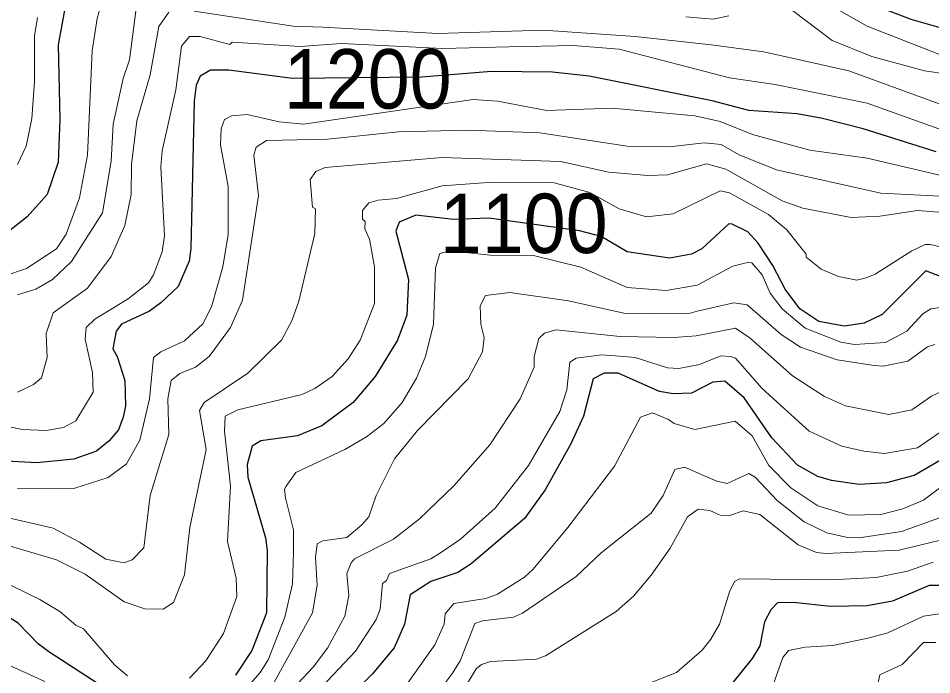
# Model space of a CAD drawing. Extents: x 423 to 448.8, y 7456.3 to 7484.
# Drawn here: x 434.869 to 436.1, y 7472.442 to 7473.326 of the extents above; entities that cross this region are included whole.
import ezdxf
from ezdxf.enums import TextEntityAlignment as Align

# ---------------------------------------------------------------- set-up
doc = ezdxf.new("R2010")
doc.units = 0
doc.header["$LTSCALE"] = 0.032
doc.layers.add('1', color=7, linetype='Continuous', lineweight=25)
doc.layers.add('2', color=7, linetype='Continuous', lineweight=13)
doc.layers.add('61', color=7, linetype='Continuous')

msp = doc.modelspace()

# ---------------------------------------------------------------- linework, layer by layer
at = {"layer": '1'}
for points in [[(435.9609, 7474.2194), (435.9748, 7474.1699), (435.9756, 7474.1529), (435.9679, 7474.1134), (435.9647, 7474.1119), (435.957, 7474.0864), (435.9284, 7474.0369), (435.8758, 7473.9703), (435.8232, 7473.9162), (435.7289, 7473.8419), (435.7095, 7473.8179), (435.7064, 7473.7963), (435.7374, 7473.7483), (435.7915, 7473.6532), (435.8209, 7473.5883), (435.8681, 7473.5024), (435.9354, 7473.415), (435.9648, 7473.3848), (436.0027, 7473.3562), (436.039, 7473.3369), (436.0715, 7473.3245)], [(435.5301, 7473.3786), (435.4179, 7473.4104), (435.3621, 7473.4133), (435.264, 7473.4046), (435.2027, 7473.406), (435.114, 7473.4382), (435.0861, 7473.4568), (435.0606, 7473.4846), (435.0536, 7473.4884), (435.0428, 7473.4869), (435.0211, 7473.4714), (434.9686, 7473.4119), (434.9407, 7473.367), (434.9338, 7473.3485), (434.9229, 7473.2897), (434.9252, 7473.1892), (434.9229, 7473.1319), (434.9082, 7473.0886), (434.8812, 7473.0584), (434.8556, 7473.0383)], [(436.0715, 7473.3245), (436.1535, 7473.3013)], [(436.1056, 7473.1458), (436.0073, 7473.1768), (435.9524, 7473.1907), (435.9184, 7473.1969), (435.8534, 7473.2015), (435.8039, 7473.2147), (435.6384, 7473.2479), (435.5889, 7473.2533), (435.5069, 7473.2541), (435.4122, 7473.2462), (435.2387, 7473.2448), (435.1527, 7473.2557), (435.1279, 7473.2557), (435.114, 7473.2479), (435.1086, 7473.2355), (435.1062, 7473.2139), (435.1016, 7473.0159), (435.0993, 7472.9989), (435.0846, 7472.9648), (435.0614, 7472.9424), (435.0459, 7472.9316), (435.008, 7472.9138), (435.0011, 7472.9045), (434.9964, 7472.8805), (435.0026, 7472.8705), (435.0126, 7472.838), (435.0134, 7472.804), (435.0103, 7472.7885), (435.0041, 7472.7715), (434.9918, 7472.7568), (434.9747, 7472.7429), (434.9438, 7472.732), (434.8943, 7472.7274), (434.8448, 7472.7297)], [(436.114, 7472.9772), (436.0916, 7472.9857), (436.0328, 7472.9269), (436.0089, 7472.9153), (435.9818, 7472.9114), (435.9478, 7472.9177), (435.9222, 7472.9347), (435.9021, 7472.961), (435.8859, 7472.9927), (435.8658, 7473.0228), (435.8518, 7473.0383), (435.831, 7473.0484), (435.8263, 7473.0491), (435.79, 7473.0151), (435.7761, 7473.0082), (435.7467, 7473.0027), (435.6894, 7473.0113), (435.6546, 7473.0321), (435.6251, 7473.0394), (435.5037, 7473.0568), (435.4557, 7473.0548), (435.4048, 7473.0607), (435.3823, 7473.0514), (435.3777, 7473.0391), (435.3947, 7472.9741), (435.3924, 7472.9262), (435.38, 7472.8922), (435.3499, 7472.8434), (435.3205, 7472.8086), (435.278, 7472.7769), (435.2455, 7472.7637), (435.196, 7472.7568), (435.1843, 7472.7498), (435.1774, 7472.7251), (435.1782, 7472.7081), (435.2021, 7472.6261), (435.2045, 7472.6091), (435.2037, 7472.5255), (435.1836, 7472.4745), (435.1619, 7472.4412)], [(436.1241, 7472.7382), (436.0762, 7472.7103), (436.039, 7472.7003), (436.0019, 7472.698), (435.9648, 7472.7034), (435.9462, 7472.7088), (435.9191, 7472.7243), (435.8843, 7472.7607), (435.8472, 7472.8148), (435.8209, 7472.8372), (435.8047, 7472.8357), (435.776, 7472.821), (435.7513, 7472.8202), (435.7328, 7472.8233), (435.6771, 7472.848), (435.6585, 7472.848), (435.6438, 7472.8403), (435.6306, 7472.7901), (435.6136, 7472.7529), (435.5788, 7472.691), (435.551, 7472.6523), (435.4791, 7472.5912), (435.4612, 7472.5797), (435.4249, 7472.5673), (435.397, 7472.5495), (435.3893, 7472.5101), (435.3754, 7472.4783), (435.346, 7472.4428)], [(435.0026, 7472.4133), (434.9105, 7472.4729), (434.8959, 7472.4837), (434.8688, 7472.5116), (434.851, 7472.5224), (434.7589, 7472.5626), (434.6855, 7472.5874), (434.6359, 7472.6175), (434.6236, 7472.6191), (434.6096, 7472.6106), (434.6096, 7472.6052), (434.5957, 7472.5843), (434.5772, 7472.5673), (434.5431, 7472.5503), (434.5408, 7472.5395), (434.5486, 7472.5054), (434.5331, 7472.4405)], [(436.1171, 7472.5619), (436.0963, 7472.5619), (436.0468, 7472.541), (436.0127, 7472.5348), (435.9632, 7472.534), (435.9137, 7472.5394), (435.892, 7472.5387), (435.8828, 7472.5294), (435.8743, 7472.5132), (435.8681, 7472.4807), (435.858, 7472.4637), (435.817, 7472.4133)], [(435.346, 7472.4428), (435.2919, 7472.3894)]]:
    msp.add_lwpolyline(points, dxfattribs=at)
at = {"layer": '2'}
for points in [[(435.8317, 7474.1954), (435.8426, 7474.173), (435.8426, 7474.1111), (435.8317, 7474.0786), (435.8178, 7474.0585), (435.7366, 7473.9688), (435.7002, 7473.91), (435.6747, 7473.8822), (435.6623, 7473.8729), (435.6477, 7473.8683), (435.6307, 7473.8628), (435.6198, 7473.8512), (435.6206, 7473.828), (435.6314, 7473.7956), (435.6639, 7473.7244), (435.7544, 7473.562), (435.7985, 7473.4977), (435.8472, 7473.4088), (435.8936, 7473.35), (435.9655, 7473.2959), (436.0189, 7473.2742), (436.0901, 7473.2549), (436.2138, 7473.2371)], [(436.1117, 7473.2765), (436.0127, 7473.3152), (435.9756, 7473.3361), (435.9261, 7473.374), (435.8588, 7473.4398), (435.824, 7473.4924), (435.8116, 7473.5171), (435.7644, 7473.6409), (435.7141, 7473.7275), (435.6685, 7473.7925), (435.6616, 7473.8102), (435.667, 7473.8303), (435.7188, 7473.8791)], [(434.991, 7473.3825), (434.9755, 7473.3253), (434.9686, 7473.282), (434.9624, 7473.1412), (434.9516, 7473.084), (434.9337, 7473.0352), (434.9206, 7473.0151), (434.8804, 7472.9888), (434.851, 7472.9788)], [(435.0304, 7473.3562), (435.0188, 7473.2696), (435.0103, 7473.2448), (434.9972, 7473.183), (434.9941, 7473.1335), (434.9825, 7473.0639), (434.9407, 7472.9981), (434.9152, 7472.9741), (434.8928, 7472.961), (434.868, 7472.9532)], [(435.0722, 7473.3338), (435.0583, 7473.3145), (435.0467, 7473.2495), (435.0289, 7473.1876), (435.0219, 7473.1288), (435.0212, 7473.0886), (435.0126, 7473.0468), (434.9941, 7473.0051), (434.9623, 7472.9625), (434.916, 7472.9292), (434.9067, 7472.9014), (434.9082, 7472.8689), (434.9005, 7472.8418), (434.8897, 7472.8326), (434.868, 7472.8225)], [(434.8951, 7473.3268), (434.8912, 7473.3021), (434.8912, 7473.2402), (434.8873, 7473.1907), (434.8796, 7473.1536), (434.868, 7473.1288)], [(436.1148, 7473.2085), (435.988, 7473.2549), (435.8735, 7473.2804), (435.8024, 7473.2897), (435.7003, 7473.3013), (435.5765, 7473.3098), (435.4342, 7473.3051), (435.2795, 7473.3137), (435.2393, 7473.3152), (435.1062, 7473.3353)], [(435.8263, 7473.3291), (435.8055, 7473.3245), (435.7683, 7473.3276)], [(434.834, 7472.7808), (434.8742, 7472.7722), (434.9067, 7472.7707), (434.9299, 7472.7746), (434.9469, 7472.7839), (434.9701, 7472.8225), (434.9693, 7472.8488), (434.9593, 7472.8937), (434.9608, 7472.9092), (434.9724, 7472.9207), (435.0173, 7472.9478), (435.0444, 7472.9694), (435.0513, 7472.9803), (435.0629, 7473.0113), (435.066, 7473.0329), (435.0614, 7473.1257), (435.0629, 7473.1474), (435.0815, 7473.2294), (435.0892, 7473.2882), (435.1, 7473.3013), (435.114, 7473.3013), (435.1542, 7473.2905), (435.1574, 7473.2933), (435.2489, 7473.2878), (435.3045, 7473.2916), (435.4411, 7473.2851), (435.5301, 7473.2874), (435.6167, 7473.2889), (435.6786, 7473.2843), (435.8271, 7473.2456), (435.889, 7473.2363), (436.0127, 7473.2116), (436.1396, 7473.1659)], [(436.1643, 7473.1017), (436.0127, 7473.1373), (435.9354, 7473.1481), (435.8581, 7473.169), (435.8147, 7473.1868), (435.7807, 7473.1945), (435.6693, 7473.2046), (435.5812, 7473.2015), (435.5146, 7473.2139), (435.4822, 7473.2162), (435.2532, 7473.183), (435.2207, 7473.1861), (435.1774, 7473.1961), (435.1565, 7473.1945), (435.1472, 7473.1892), (435.1426, 7473.1768), (435.1418, 7473.1551), (435.1457, 7473.1335), (435.1519, 7473.0994), (435.1519, 7473.0345), (435.1449, 7472.9912), (435.1294, 7472.937), (435.1178, 7472.9145), (435.0931, 7472.8913), (435.0614, 7472.8767), (435.0513, 7472.8689), (435.0459, 7472.8133), (435.0327, 7472.7576), (435.015, 7472.7258), (434.9902, 7472.7073), (434.9454, 7472.6933), (434.868, 7472.6926)], [(436.138, 7473.0847), (436.0313, 7473.0901), (435.8905, 7473.1218), (435.8402, 7473.1419), (435.8163, 7473.1559), (435.7931, 7473.1582), (435.7467, 7473.1528), (435.6894, 7473.1536), (435.5719, 7473.1713), (435.476, 7473.1752), (435.3816, 7473.1729), (435.2857, 7473.1628), (435.2037, 7473.1613), (435.1898, 7473.152), (435.1867, 7473.1412), (435.1929, 7473.0871), (435.1712, 7472.9463), (435.1549, 7472.9092), (435.1264, 7472.8705), (435.1078, 7472.8558), (435.0869, 7472.8473), (435.0753, 7472.838), (435.0707, 7472.8133), (435.0722, 7472.7653), (435.0467, 7472.6833), (435.0381, 7472.6129), (435.0227, 7472.5966), (435.0119, 7472.5928), (434.9871, 7472.5974), (434.9516, 7472.6206), (434.916, 7472.6392), (434.7721, 7472.6725)], [(436.121, 7473.0639), (436.0808, 7473.0669), (436.0298, 7473.0592), (435.9911, 7473.0577), (435.9261, 7473.07), (435.8983, 7473.0801), (435.8225, 7473.1226), (435.7962, 7473.1296), (435.7436, 7473.1149), (435.7173, 7473.1141), (435.6647, 7473.1187), (435.5997, 7473.1327), (435.4404, 7473.1381), (435.2826, 7473.1249), (435.2702, 7473.1195), (435.2625, 7473.1087), (435.2656, 7473.0716), (435.2694, 7473.0692), (435.2687, 7473.036), (435.247, 7472.9447), (435.2377, 7472.9184), (435.2238, 7472.8922), (435.1782, 7472.848), (435.1194, 7472.8086), (435.1132, 7472.7978), (435.1225, 7472.7452), (435.1001, 7472.64), (435.0931, 7472.5766), (435.0784, 7472.5394), (435.0645, 7472.5301), (435.0397, 7472.5309), (435.0119, 7472.5402), (434.9593, 7472.5773), (434.9206, 7472.5966), (434.8309, 7472.623)], [(436.1133, 7473.0174), (436.0978, 7473.0213), (436.0908, 7473.0213), (436.0731, 7473.0128), (436.0236, 7472.9811), (436.0112, 7472.9764), (435.9988, 7472.9733), (435.9741, 7472.978), (435.9508, 7472.9881), (435.9307, 7473.0043), (435.9307, 7473.0081), (435.9044, 7473.0407), (435.8797, 7473.0615), (435.8271, 7473.0909), (435.8147, 7473.0932), (435.7513, 7473.0623), (435.7157, 7473.0584), (435.6786, 7473.0692), (435.6392, 7473.0912), (435.5911, 7473.104), (435.5023, 7473.1048), (435.4404, 7473.1002), (435.3785, 7473.0832), (435.3538, 7473.0809), (435.3414, 7473.077), (435.3328, 7473.0669), (435.3328, 7473.0553), (435.3367, 7473.0522), (435.3359, 7473.0422), (435.3421, 7473.0283), (435.3491, 7472.9912), (435.3491, 7472.9417), (435.3297, 7472.8922), (435.3135, 7472.8674), (435.2919, 7472.8434), (435.2687, 7472.8272), (435.2517, 7472.8194), (435.165, 7472.7985), (435.148, 7472.79), (435.1472, 7472.7699), (435.1549, 7472.6957), (435.1511, 7472.6214), (435.1627, 7472.5719), (435.1635, 7472.5472), (435.1457, 7472.4977), (435.1217, 7472.4606), (435.1, 7472.4373)], [(436.111, 7472.9362), (436.0986, 7472.9347), (436.0878, 7472.9277), (436.0661, 7472.9045), (436.0375, 7472.889), (435.9957, 7472.8867), (435.9772, 7472.8898), (435.9292, 7472.9084), (435.8982, 7472.9347), (435.882, 7472.9556), (435.8712, 7472.9803), (435.8573, 7472.9965), (435.8534, 7472.9973), (435.8318, 7472.9919), (435.7838, 7472.9664), (435.742, 7472.9594), (435.6894, 7472.9633), (435.6272, 7472.9908), (435.5634, 7473.0061), (435.5049, 7473.0069), (435.4512, 7473.0128), (435.4372, 7473.0089), (435.4311, 7472.9896), (435.4287, 7472.9138), (435.4179, 7472.8705), (435.4055, 7472.8411), (435.3862, 7472.8086), (435.3615, 7472.78), (435.3383, 7472.7622), (435.3089, 7472.7452), (435.2431, 7472.7142), (435.23, 7472.6957), (435.2277, 7472.6918), (435.2292, 7472.6802), (435.24, 7472.6369), (435.24, 7472.6075), (435.2385, 7472.5642), (435.2284, 7472.5193), (435.206, 7472.4621), (435.1952, 7472.4451), (435.1627, 7472.408)], [(436.104, 7472.8867), (436.0939, 7472.8836), (436.0676, 7472.8643), (436.0344, 7472.8573), (436.022, 7472.8581), (435.9725, 7472.8658), (435.923, 7472.8828), (435.8967, 7472.8998), (435.8511, 7472.9401), (435.8333, 7472.9424), (435.7838, 7472.9316), (435.7714, 7472.9277), (435.6848, 7472.9285), (435.6105, 7472.9455), (435.5316, 7472.9563), (435.4984, 7472.9524), (435.4914, 7472.9386), (435.4922, 7472.9138), (435.4968, 7472.896), (435.4945, 7472.8767), (435.4752, 7472.8403), (435.4071, 7472.7707), (435.3762, 7472.7328), (435.3514, 7472.6833), (435.3414, 7472.6547), (435.3321, 7472.6439), (435.312, 7472.6268), (435.2795, 7472.6222), (435.2718, 7472.6183), (435.2694, 7472.5998), (435.2718, 7472.5627), (435.2656, 7472.5255), (435.2037, 7472.4133)], [(436.1241, 7472.8287), (436.0994, 7472.8171), (436.0731, 7472.7985), (436.0421, 7472.7924), (435.9834, 7472.804), (435.9555, 7472.8163), (435.9122, 7472.8442), (435.855, 7472.8952), (435.8356, 7472.9084), (435.7823, 7472.8983), (435.7529, 7472.896), (435.6802, 7472.8975), (435.5935, 7472.9061), (435.5782, 7472.9018), (435.5703, 7472.8944), (435.5641, 7472.8705), (435.5641, 7472.8558), (435.5455, 7472.8133), (435.5045, 7472.7513), (435.4558, 7472.6964), (435.4094, 7472.6516), (435.3746, 7472.6245)], [(436.1256, 7472.7784), (436.0808, 7472.7475), (436.0359, 7472.7397), (436.0081, 7472.7428), (435.9787, 7472.7498), (435.9346, 7472.7699), (435.8712, 7472.8272), (435.8356, 7472.8681), (435.8287, 7472.8705), (435.8155, 7472.8712), (435.7869, 7472.8597), (435.759, 7472.8542), (435.7436, 7472.855), (435.7003, 7472.8689), (435.6848, 7472.8705), (435.6554, 7472.8728), (435.6206, 7472.8681), (435.6121, 7472.8627), (435.6082, 7472.8256), (435.5989, 7472.7962), (435.5564, 7472.7235), (435.5115, 7472.6663), (435.4651, 7472.6245), (435.438, 7472.606)], [(436.1102, 7472.6933), (436.0885, 7472.6771), (436.0607, 7472.6655), (436.0313, 7472.6578), (435.988, 7472.657), (435.9462, 7472.6694), (435.9099, 7472.6934), (435.8805, 7472.7235), (435.858, 7472.7637), (435.8348, 7472.7831), (435.7807, 7472.7722), (435.7529, 7472.78), (435.7451, 7472.7854), (435.7235, 7472.7947), (435.7072, 7472.7885), (435.6724, 7472.7227), (435.6097, 7472.64), (435.5626, 7472.5843), (435.551, 7472.5735), (435.5146, 7472.5503), (435.4992, 7472.5448), (435.4558, 7472.5379), (435.4442, 7472.524), (435.4427, 7472.5101), (435.4303, 7472.4822), (435.3808, 7472.4126)], [(435.4435, 7472.4296), (435.4543, 7472.4443), (435.4643, 7472.4606), (435.4844, 7472.5108), (435.4945, 7472.5147), (435.5363, 7472.5193), (435.5486, 7472.5247), (435.6206, 7472.5742), (435.6546, 7472.6059), (435.7219, 7472.6593), (435.7381, 7472.6833), (435.7536, 7472.7181), (435.7668, 7472.7212), (435.8101, 7472.7026), (435.824, 7472.6995), (435.8534, 7472.7127), (435.8619, 7472.7081), (435.8913, 7472.6763), (435.9277, 7472.6477), (435.9586, 7472.633), (435.9864, 7472.6268), (436.0019, 7472.6261), (436.0592, 7472.6346), (436.1164, 7472.6554)], [(435.0165, 7472.4404), (434.9987, 7472.4551), (434.9569, 7472.5039), (434.9469, 7472.5085), (434.9253, 7472.527), (434.8982, 7472.5433), (434.8432, 7472.5696), (434.6221, 7472.6617), (434.6097, 7472.6632), (434.5996, 7472.6547), (434.564, 7472.6052), (434.5122, 7472.5626), (434.506, 7472.5379), (434.5223, 7472.4961), (434.5091, 7472.4374)], [(436.1264, 7472.6268), (436.0561, 7472.6098), (435.9571, 7472.6052), (435.9447, 7472.6067), (435.9199, 7472.6168), (435.8681, 7472.6578), (435.8456, 7472.6624), (435.8271, 7472.6562), (435.8147, 7472.657), (435.8008, 7472.6632), (435.7853, 7472.6647), (435.7706, 7472.6547), (435.7474, 7472.6122), (435.7219, 7472.5758), (435.6979, 7472.5479), (435.6747, 7472.527), (435.5796, 7472.4675), (435.5672, 7472.4628), (435.5054, 7472.4598), (435.493, 7472.4559), (435.486, 7472.4497), (435.4574, 7472.4025)], [(435.3746, 7472.6245), (435.322, 7472.5982), (435.3174, 7472.5928), (435.312, 7472.5781), (435.3143, 7472.5487), (435.3089, 7472.5209), (435.2857, 7472.4776), (435.2663, 7472.452), (435.2029, 7472.3848)], [(435.438, 7472.606), (435.4249, 7472.5982), (435.3692, 7472.5781), (435.3653, 7472.5688), (435.3599, 7472.565), (435.3568, 7472.5302), (435.3514, 7472.5162), (435.3236, 7472.4737), (435.271, 7472.418)], [(435.6956, 7472.4211), (435.756, 7472.4451), (435.7907, 7472.4752), (435.8023, 7472.49), (435.8139, 7472.5101), (435.8271, 7472.5534), (435.834, 7472.5673), (435.841, 7472.5711), (435.9632, 7472.5696), (436.0251, 7472.5727), (436.0669, 7472.5812), (436.1017, 7472.5936)], [(434.9051, 7472.4327), (434.8031, 7472.4791), (434.7094, 7472.527), (434.6669, 7472.5603), (434.6375, 7472.5727), (434.6251, 7472.5711), (434.6205, 7472.5642), (434.612, 7472.5487), (434.5911, 7472.5317), (434.6042, 7472.4807), (434.605, 7472.4667), (434.5942, 7472.4095)], [(436.1102, 7472.524), (436.0885, 7472.5209), (436.0406, 7472.4984), (436.0158, 7472.4915), (435.9663, 7472.4814), (435.9292, 7472.4791), (435.9068, 7472.4744), (435.899, 7472.4652), (435.8758, 7472.3994)], [(436.1055, 7472.4853), (436.0885, 7472.4853), (436.0599, 7472.4559), (436.0297, 7472.442), (436.0267, 7472.428)]]:
    msp.add_lwpolyline(points, dxfattribs=at)

# ---------------------------------------------------------------- texts
at = {"layer": '61', "width": 0.95}
for s, p in [('1200', (435.3399, 7473.2041)), ('1100', (435.5501, 7473.0096))]:
    msp.add_text(s, height=0.08, dxfattribs=at).set_placement(p, align=Align.CENTER)

doc.saveas('drawing.dxf')
